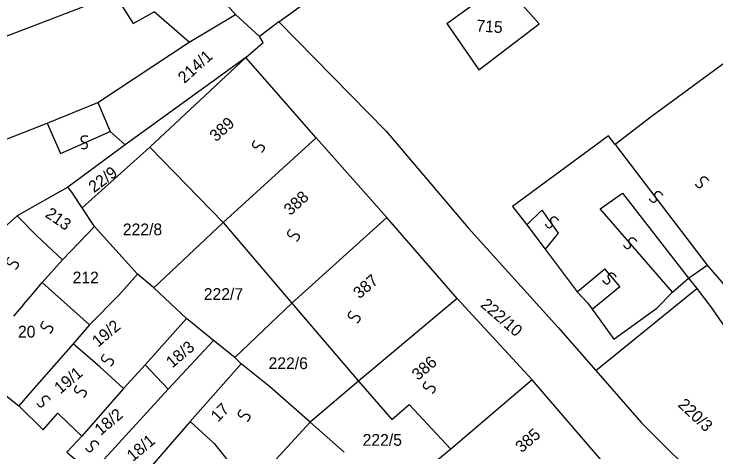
# Model space of a CAD drawing. Extents: x -581999 to -572728, y -1219553 to -1212032.
# Drawn here: x -577227.5 to -577108.1, y -1215488.1 to -1215413.6 of the extents above; entities that cross this region are included whole.
import ezdxf

# ---------------------------------------------------------------- set-up
doc = ezdxf.new("R2010")
doc.units = 0
for name, color, linetype in [('Vrstva 1', 7, 'Continuous'), ('Vrstva 2', 7, 'Continuous'), ('Vrstva 4', 7, 'Continuous'), ('Vrstva 6', 7, 'Continuous')]:
    doc.layers.add(name, color=color, linetype=linetype)

msp = doc.modelspace()

# ---------------------------------------------------------------- linework, layer by layer
at = {"layer": 'Vrstva 1'}
for p, q in [((-577182.464, -1215414.949), (-577185.74, -1215417.454)), ((-577219.257, -1215455.408), (-577222.69, -1215459.27)), ((-577224.64, -1215461.565), (-577222.69, -1215459.27)), ((-577128.502, -1215474.236), (-577111.309, -1215460.289)), ((-577225.873, -1215463.016), (-577224.64, -1215461.565)), ((-577108.86, -1215463.568), (-577103.317, -1215471.621)), ((-577212.885, -1215473.579), (-577217.411, -1215469.703)), ((-577212.885, -1215473.579), (-577208.856, -1215477.302))]:
    msp.add_line(p, q, dxfattribs=at)
for points in [[(-577189.793, -1215413.718), (-577197.465, -1215405.048), (-577210.36, -1215410.31)], [(-577182.464, -1215414.949), (-577168.829, -1215405.097)], [(-577153.88, -1215415.24), (-577144.322, -1215408.339), (-577138.176, -1215415.312)], [(-577210.36, -1215410.31), (-577244.205, -1215423.291)], [(-577210.36, -1215410.31), (-577207.202, -1215415.221), (-577203.648, -1215413.22)], [(-577197.707, -1215418.401), (-577203.648, -1215413.22)], [(-577197.707, -1215418.401), (-577189.793, -1215413.718)], [(-577188.059, -1215421.023), (-577185.099, -1215418.452), (-577185.74, -1215417.454), (-577189.793, -1215413.718)], [(-577182.464, -1215414.949), (-577164.206, -1215433.555), (-577150.236, -1215449.959), (-577134.9, -1215466.884), (-577128.502, -1215474.236), (-577120.766, -1215483.104), (-577109.518, -1215494.27), (-577102.383, -1215502.603), (-577088.262, -1215489.926)], [(-577153.88, -1215415.24), (-577148.403, -1215423.107), (-577144.623, -1215420.211)], [(-577144.623, -1215420.211), (-577138.176, -1215415.312)], [(-577094.272, -1215422.068), (-577099.492, -1215416.719), (-577119.107, -1215431.069)], [(-577213.209, -1215428.671), (-577197.707, -1215418.401)], [(-577188.059, -1215421.023), (-577208.596, -1215435.836)], [(-577188.059, -1215421.023), (-577204.393, -1215436.252)], [(-577176.067, -1215434.681), (-577188.059, -1215421.023)], [(-577221.867, -1215432.2), (-577213.209, -1215428.671)], [(-577213.209, -1215428.671), (-577211.158, -1215433.564)], [(-577119.107, -1215431.069), (-577125.217, -1215435.775)], [(-577231.343, -1215435.883), (-577221.867, -1215432.2)], [(-577211.158, -1215433.564), (-577208.596, -1215435.836)], [(-577176.067, -1215434.681), (-577191.928, -1215449.074)], [(-577164.078, -1215448.183), (-577176.067, -1215434.681)], [(-577125.217, -1215435.775), (-577126.375, -1215434.35), (-577142.702, -1215446.349), (-577140.269, -1215449.436)], [(-577208.596, -1215435.836), (-577218.343, -1215443.038)], [(-577204.393, -1215436.252), (-577215.887, -1215446.546)], [(-577204.393, -1215436.252), (-577191.928, -1215449.074)], [(-577218.343, -1215443.038), (-577226.974, -1215447.94)], [(-577215.887, -1215446.546), (-577217.651, -1215443.878), (-577218.343, -1215443.038)], [(-577213.816, -1215449.746), (-577215.887, -1215446.546)], [(-577226.974, -1215447.94), (-577236.539, -1215456.474)], [(-577226.974, -1215447.94), (-577223.646, -1215451.286)], [(-577191.928, -1215449.074), (-577203.719, -1215460.188)], [(-577191.928, -1215449.074), (-577180.247, -1215462.801)], [(-577164.078, -1215448.183), (-577180.247, -1215462.801)], [(-577152.128, -1215462.002), (-577164.078, -1215448.183)], [(-577213.816, -1215449.746), (-577219.257, -1215455.408)], [(-577206.51, -1215457.833), (-577213.816, -1215449.746)], [(-577140.269, -1215449.436), (-577137.141, -1215453.592)], [(-577223.646, -1215451.286), (-577219.257, -1215455.408)], [(-577137.141, -1215453.592), (-577131.698, -1215460.834)], [(-577109.583, -1215456.316), (-577106.801, -1215459.522), (-577101.279, -1215455.051)], [(-577112.753, -1215458.55), (-577109.583, -1215456.316)], [(-577206.51, -1215457.833), (-577209.641, -1215461.431), (-577214.679, -1215466.446)], [(-577203.719, -1215460.188), (-577206.51, -1215457.833)], [(-577115.456, -1215460.904), (-577112.753, -1215458.55)], [(-577112.753, -1215458.55), (-577111.309, -1215460.289), (-577108.86, -1215463.568)], [(-577222.69, -1215459.27), (-577214.679, -1215466.446)], [(-577198.152, -1215465.355), (-577203.719, -1215460.188)], [(-577131.698, -1215460.834), (-577129.958, -1215462.735), (-577129.147, -1215463.803)], [(-577118.162, -1215463.614), (-577115.456, -1215460.904)], [(-577152.128, -1215462.002), (-577168.914, -1215476.006)], [(-577139.373, -1215475.804), (-577152.128, -1215462.002)], [(-577225.873, -1215463.016), (-577227.554, -1215464.995)], [(-577180.247, -1215462.801), (-577189.933, -1215472.023)], [(-577180.247, -1215462.801), (-577168.914, -1215476.006)], [(-577129.147, -1215463.803), (-577125.443, -1215468.906), (-577118.162, -1215463.614)], [(-577198.152, -1215465.355), (-577205.197, -1215473.249)], [(-577193.53, -1215469.097), (-577198.152, -1215465.355)], [(-577214.679, -1215466.446), (-577217.411, -1215469.703)], [(-577193.53, -1215469.097), (-577201.274, -1215477.368)], [(-577189.933, -1215472.023), (-577193.53, -1215469.097)], [(-577232.417, -1215470.719), (-577234.678, -1215473.065), (-577231.144, -1215476.686), (-577226.667, -1215480.241)], [(-577217.411, -1215469.703), (-577224.433, -1215477.649)], [(-577188.832, -1215473.068), (-577197.545, -1215482.909)], [(-577188.832, -1215473.068), (-577189.933, -1215472.023)], [(-577184.057, -1215476.963), (-577188.832, -1215473.068)], [(-577205.197, -1215473.249), (-577208.856, -1215477.302), (-577215.952, -1215485.395)], [(-577201.274, -1215477.368), (-577205.197, -1215473.249)], [(-577168.914, -1215476.006), (-577177.129, -1215482.992)], [(-577168.914, -1215476.006), (-577163.238, -1215482.545), (-577160.28, -1215479.975)], [(-577139.373, -1215475.804), (-577153.199, -1215487.617)], [(-577125.416, -1215492.001), (-577139.373, -1215475.804)], [(-577224.433, -1215477.649), (-577226.667, -1215480.241)], [(-577201.274, -1215477.368), (-577212.169, -1215489.304)], [(-577177.129, -1215482.992), (-577184.057, -1215476.963)], [(-577226.667, -1215480.241), (-577222.509, -1215484.285), (-577220.014, -1215481.484)], [(-577160.28, -1215479.975), (-577153.199, -1215487.617)], [(-577220.014, -1215481.484), (-577218.243, -1215483.239)], [(-577218.243, -1215483.239), (-577215.952, -1215485.395)], [(-577197.545, -1215482.909), (-577206.441, -1215493.135)], [(-577197.545, -1215482.909), (-577193.465, -1215486.634)], [(-577177.129, -1215482.992), (-577187.397, -1215494.193)], [(-577171.356, -1215488.105), (-577177.129, -1215482.992)], [(-577215.952, -1215485.395), (-577218.525, -1215488.119), (-577214.134, -1215491.783)], [(-577193.465, -1215486.634), (-577189.619, -1215491.414), (-577199.913, -1215501.949)], [(-577153.199, -1215487.617), (-577155.378, -1215489.431)]]:
    msp.add_lwpolyline(points, dxfattribs=at)
at = {"layer": 'Vrstva 4'}
for points in [[(-577221.867, -1215432.2), (-577219.601, -1215437.352), (-577211.158, -1215433.564)], [(-577125.217, -1215435.775), (-577109.583, -1215456.316)], [(-577115.456, -1215460.904), (-577127.775, -1215446.717), (-577123.998, -1215444.046), (-577112.753, -1215458.55)], [(-577140.269, -1215449.436), (-577137.681, -1215446.962), (-577134.902, -1215450.88), (-577137.141, -1215453.592)], [(-577131.698, -1215460.834), (-577126.997, -1215456.95)], [(-577129.147, -1215463.803), (-577124.446, -1215459.919), (-577126.997, -1215456.95)]]:
    msp.add_lwpolyline(points, dxfattribs=at)
at = {"layer": 'Vrstva 6'}
for points in [[(-577216.049, -1215436.439), (-577215.208, -1215436.591), (-577214.945, -1215435.877), (-577215.177, -1215435.543), (-577215.589, -1215435.47), (-577215.885, -1215435.298), (-577216.035, -1215435.037), (-577216.063, -1215434.808), (-577215.989, -1215434.55), (-577215.708, -1215434.314), (-577215.096, -1215434.316), (-577214.933, -1215434.398)], [(-577186.514, -1215435.104), (-577187.101, -1215435.726), (-577186.646, -1215436.335), (-577186.24, -1215436.323), (-577185.954, -1215436.018), (-577185.648, -1215435.864), (-577185.348, -1215435.88), (-577185.141, -1215435.982), (-577184.965, -1215436.185), (-577184.92, -1215436.549), (-577185.255, -1215437.061), (-577185.413, -1215437.153)], [(-577111.604, -1215442.555), (-577111.124, -1215443.262), (-577110.43, -1215442.951), (-577110.353, -1215442.551), (-577110.589, -1215442.206), (-577110.674, -1215441.874), (-577110.592, -1215441.584), (-577110.448, -1215441.404), (-577110.212, -1215441.276), (-577109.847, -1215441.312), (-577109.42, -1215441.751), (-577109.365, -1215441.924)], [(-577119.417, -1215445.047), (-577118.937, -1215445.754), (-577118.243, -1215445.443), (-577118.166, -1215445.043), (-577118.402, -1215444.698), (-577118.487, -1215444.366), (-577118.405, -1215444.076), (-577118.261, -1215443.896), (-577118.025, -1215443.768), (-577117.66, -1215443.804), (-577117.233, -1215444.243), (-577117.178, -1215444.416)], [(-577137.137, -1215449.366), (-577136.657, -1215450.073), (-577135.963, -1215449.762), (-577135.886, -1215449.362), (-577136.122, -1215449.017), (-577136.207, -1215448.685), (-577136.125, -1215448.395), (-577135.981, -1215448.215), (-577135.745, -1215448.087), (-577135.38, -1215448.123), (-577134.953, -1215448.562), (-577134.898, -1215448.735)], [(-577180.538, -1215450.217), (-577181.125, -1215450.839), (-577180.67, -1215451.448), (-577180.264, -1215451.436), (-577179.978, -1215451.131), (-577179.672, -1215450.977), (-577179.372, -1215450.993), (-577179.165, -1215451.095), (-577178.989, -1215451.298), (-577178.944, -1215451.662), (-577179.279, -1215452.174), (-577179.437, -1215452.266)], [(-577123.828, -1215452.908), (-577123.348, -1215453.615), (-577122.654, -1215453.304), (-577122.577, -1215452.904), (-577122.813, -1215452.559), (-577122.898, -1215452.227), (-577122.816, -1215451.937), (-577122.672, -1215451.757), (-577122.436, -1215451.629), (-577122.071, -1215451.665), (-577121.644, -1215452.104), (-577121.589, -1215452.277)], [(-577228.344, -1215454.982), (-577228.931, -1215455.604), (-577228.476, -1215456.213), (-577228.07, -1215456.201), (-577227.784, -1215455.896), (-577227.478, -1215455.742), (-577227.178, -1215455.758), (-577226.971, -1215455.86), (-577226.795, -1215456.063), (-577226.75, -1215456.427), (-577227.085, -1215456.939), (-577227.243, -1215457.031)], [(-577127.359, -1215458.902), (-577126.879, -1215459.609), (-577126.185, -1215459.298), (-577126.108, -1215458.898), (-577126.344, -1215458.553), (-577126.429, -1215458.221), (-577126.347, -1215457.931), (-577126.203, -1215457.751), (-577125.967, -1215457.623), (-577125.602, -1215457.659), (-577125.175, -1215458.098), (-577125.12, -1215458.271)], [(-577170.216, -1215464.104), (-577170.803, -1215464.726), (-577170.348, -1215465.335), (-577169.942, -1215465.323), (-577169.656, -1215465.018), (-577169.35, -1215464.864), (-577169.05, -1215464.88), (-577168.843, -1215464.982), (-577168.667, -1215465.185), (-577168.622, -1215465.549), (-577168.957, -1215466.061), (-577169.115, -1215466.153)], [(-577222.504, -1215465.874), (-577223.091, -1215466.496), (-577222.636, -1215467.105), (-577222.23, -1215467.093), (-577221.944, -1215466.788), (-577221.638, -1215466.634), (-577221.338, -1215466.65), (-577221.131, -1215466.752), (-577220.955, -1215466.955), (-577220.91, -1215467.319), (-577221.245, -1215467.831), (-577221.403, -1215467.923)], [(-577212.182, -1215471.459), (-577212.769, -1215472.081), (-577212.314, -1215472.69), (-577211.908, -1215472.678), (-577211.622, -1215472.373), (-577211.316, -1215472.219), (-577211.016, -1215472.235), (-577210.809, -1215472.337), (-577210.633, -1215472.54), (-577210.588, -1215472.904), (-577210.923, -1215473.416), (-577211.081, -1215473.508)], [(-577157.45, -1215476.091), (-577158.037, -1215476.713), (-577157.582, -1215477.322), (-577157.176, -1215477.31), (-577156.89, -1215477.005), (-577156.584, -1215476.851), (-577156.284, -1215476.867), (-577156.077, -1215476.969), (-577155.901, -1215477.172), (-577155.856, -1215477.536), (-577156.191, -1215478.048), (-577156.349, -1215478.14)], [(-577216.8, -1215476.772), (-577217.387, -1215477.394), (-577216.932, -1215478.003), (-577216.526, -1215477.991), (-577216.24, -1215477.686), (-577215.934, -1215477.532), (-577215.634, -1215477.548), (-577215.427, -1215477.65), (-577215.251, -1215477.853), (-577215.206, -1215478.217), (-577215.541, -1215478.729), (-577215.699, -1215478.821)], [(-577223.608, -1215479.804), (-577223.128, -1215480.511), (-577222.434, -1215480.2), (-577222.357, -1215479.8), (-577222.593, -1215479.455), (-577222.678, -1215479.123), (-577222.596, -1215478.833), (-577222.452, -1215478.653), (-577222.216, -1215478.525), (-577221.851, -1215478.561), (-577221.424, -1215479), (-577221.369, -1215479.173)], [(-577188.958, -1215480.859), (-577189.545, -1215481.481), (-577189.09, -1215482.09), (-577188.684, -1215482.078), (-577188.398, -1215481.773), (-577188.092, -1215481.619), (-577187.792, -1215481.635), (-577187.585, -1215481.737), (-577187.409, -1215481.94), (-577187.364, -1215482.304), (-577187.699, -1215482.816), (-577187.857, -1215482.908)], [(-577215.324, -1215487.433), (-577214.844, -1215488.14), (-577214.15, -1215487.829), (-577214.073, -1215487.429), (-577214.309, -1215487.084), (-577214.394, -1215486.752), (-577214.312, -1215486.462), (-577214.168, -1215486.282), (-577213.932, -1215486.154), (-577213.567, -1215486.19), (-577213.14, -1215486.629), (-577213.085, -1215486.802)]]:
    msp.add_open_spline(points, degree=2, dxfattribs=at)

# ---------------------------------------------------------------- texts
at = {"layer": 'Vrstva 2'}
for s, rotation, p in [('715', 356.03802, (-577148.888, -1215416.565)), ('214/1', 42.16454, (-577198.502, -1215425.528)), ('389', 42.16454, (-577193.123, -1215435.432)), ('22/9', 36.85883, (-577213.887, -1215444.091)), ('388', 42.16454, (-577180.494, -1215447.974)), ('213', 325.43548, (-577222.347, -1215447.982)), ('387', 40.77484, (-577168.73, -1215462.135)), ('222/10', 319.00707, (-577148.277, -1215463.241)), ('19/2', 40.05407, (-577213.174, -1215470.332)), ('18/3', 40.05407, (-577200.589, -1215473.898)), ('386', 40.77484, (-577158.756, -1215476.004)), ('19/1', 40.05407, (-577219.611, -1215478.299)), ('220/3', 316.69794, (-577114.674, -1215480.203)), ('17', 45.72072, (-577192.802, -1215483.087)), ('18/2', 40.05407, (-577212.755, -1215485.366)), ('385', 40.77484, (-577141.142, -1215488.301)), ('18/1', 40.05407, (-577207.274, -1215489.798))]:
    msp.add_text(s, height=2, rotation=rotation, dxfattribs=at).set_placement(p)
for s, p in [('222/8', (-577208.984, -1215451.232)), ('212', (-577217.526, -1215459.412)), ('222/7', (-577195.212, -1215462.224)), ('20', (-577226.82, -1215468.614)), ('222/6', (-577184.19, -1215473.982)), ('222/5', (-577168.189, -1215487.019))]:
    msp.add_text(s, height=2, dxfattribs=at).set_placement(p)

doc.saveas('drawing.dxf')
